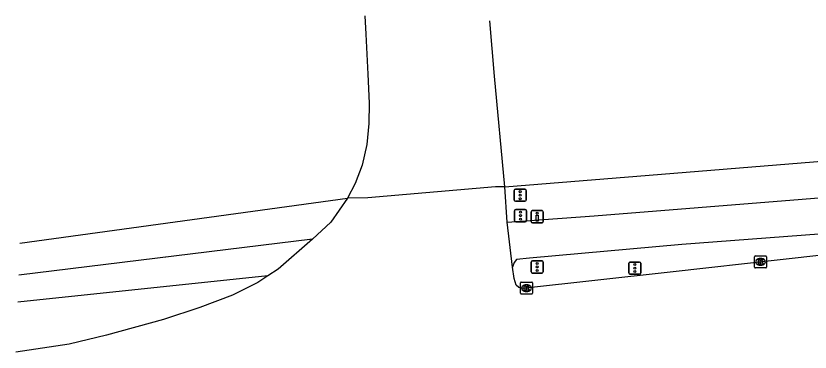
# Model space of a CAD drawing. Extents: x 157793 to 159380, y 380882 to 382313.
# Drawn here: x 157793.5 to 157858.8, y 380881.9 to 380909.6 of the extents above; entities that cross this region are included whole.
import ezdxf

# ---------------------------------------------------------------- set-up
doc = ezdxf.new("R2010")
doc.units = 0
for name, color, linetype in [('IMGEO_Drukknoppaal', 7, 'Continuous'), ('IMGEO_Fietspad_gesloten', 7, 'Continuous'), ('IMGEO_Kolk', 7, 'Continuous'), ('IMGEO_Rijbaan_autoweg', 7, 'Continuous'), ('IMGEO_Rijbaan_regionaal_gesloten', 7, 'Continuous'), ('IMGEO_Verkeersregelinstallatiepaal', 7, 'Continuous'), ('IMGEO_Voetpad_open', 7, 'Continuous')]:
    doc.layers.add(name, color=color, linetype=linetype)

msp = doc.modelspace()

# ---------------------------------------------------------------- linework, layer by layer
at = {"layer": 'IMGEO_Drukknoppaal'}
for p, q in [((157835.973, 380893.519), (157836.763, 380893.519)), ((157836.763, 380893.519), (157835.973, 380893.519)), ((157835.873, 380892.619), (157835.873, 380893.419)), ((157835.873, 380893.419), (157835.873, 380892.619)), ((157836.863, 380893.419), (157836.863, 380892.619)), ((157836.863, 380892.619), (157836.863, 380893.419)), ((157836.763, 380892.519), (157835.973, 380892.519)), ((157835.973, 380892.519), (157836.763, 380892.519))]:
    msp.add_line(p, q, dxfattribs=at)
msp.add_lwpolyline([(157836.443, 380893.144), (157836.443, 380892.644), (157836.293, 380892.644), (157836.293, 380893.144), (157836.443, 380893.144)], dxfattribs=at)
msp.add_circle((157836.368, 380893.309), 0.085, dxfattribs=at)
for centre, start, end in [((157835.973, 380893.419), 90, 180), ((157835.973, 380893.419), 90, 180), ((157836.763, 380893.419), 0, 90), ((157836.763, 380893.419), 360, 90), ((157835.973, 380892.619), 180, 270), ((157835.973, 380892.619), 180, 270), ((157836.763, 380892.619), 270, 0), ((157836.763, 380892.619), 270, 0)]:
    msp.add_arc(centre, 0.1, start, end, dxfattribs=at)
at = {"layer": 'IMGEO_Fietspad_gesloten'}
for points in [[(157833.888, 380892.571), (157841.048, 380893.084), (157875.304, 380895.851), (157877.199, 380896.001), (157890.201, 380897.037), (157891.197, 380897.116), (157891.435, 380897.135), (157893.501, 380897.3), (157893.731, 380897.318), (157893.797, 380897.323), (157894.612, 380897.388), (157895.352, 380897.447), (157911.763, 380898.754), (157915.394, 380899.043), (157931.799, 380900.349), (157932.979, 380900.443), (157933.503, 380900.485), (157933.62, 380900.494), (157933.883, 380900.515), (157935.676, 380900.658), (157936.023, 380900.686), (157936.849, 380900.752), (157949.855, 380901.787)], [(157875.548, 380892.793), (157848.271, 380890.741), (157835.742, 380889.619), (157834.668, 380889.491), (157834.477, 380889.254), (157834.346, 380888.854)], [(157817.884, 380891.161), (157793.698, 380888.209)], [(157814.205, 380888.15), (157793.615, 380885.993)]]:
    msp.add_lwpolyline(points, dxfattribs=at)
at = {"layer": 'IMGEO_Kolk'}
for p, q in [((157854.245, 380888.871), (157854.245, 380889.723)), ((157854.32, 380889.797), (157855.172, 380889.797)), ((157854.733, 380889.577), (157854.758, 380889.577)), ((157855.246, 380889.723), (157855.246, 380888.871)), ((157854.756, 380889.017), (157854.731, 380889.017)), ((157855.172, 380888.797), (157854.32, 380888.797)), ((157835.06, 380887.639), (157835.912, 380887.639)), ((157834.985, 380886.713), (157834.985, 380887.565)), ((157835.473, 380887.419), (157835.498, 380887.419)), ((157835.986, 380887.565), (157835.986, 380886.713)), ((157835.912, 380886.639), (157835.06, 380886.639)), ((157835.496, 380886.859), (157835.471, 380886.859))]:
    msp.add_line(p, q, dxfattribs=at)
for points in [[(157854.245, 380888.871), (157854.245, 380889.723)], [(157854.32, 380889.797), (157855.172, 380889.797)], [(157855.246, 380889.723), (157855.246, 380888.871)], [(157854.566, 380889.497), (157854.689, 380889.497), (157854.689, 380889.346), (157854.819, 380889.497), (157854.983, 380889.497), (157854.837, 380889.346), (157854.99, 380889.097), (157854.838, 380889.097), (157854.753, 380889.261), (157854.689, 380889.194), (157854.689, 380889.097), (157854.566, 380889.097), (157854.566, 380889.497)], [(157855.172, 380888.797), (157854.32, 380888.797)], [(157835.06, 380887.639), (157835.912, 380887.639)], [(157834.985, 380886.713), (157834.985, 380887.565)], [(157835.306, 380887.339), (157835.429, 380887.339), (157835.429, 380887.188), (157835.559, 380887.339), (157835.723, 380887.339), (157835.577, 380887.188), (157835.73, 380886.939), (157835.578, 380886.939), (157835.493, 380887.103), (157835.429, 380887.036), (157835.429, 380886.939), (157835.306, 380886.939), (157835.306, 380887.339)], [(157835.986, 380887.565), (157835.986, 380886.713)], [(157835.912, 380886.639), (157835.06, 380886.639)]]:
    msp.add_lwpolyline(points, dxfattribs=at)
for centre, start, end in [((157854.322, 380889.721), 91.55205, 178.44795), ((157854.322, 380889.721), 91.55205, 178.44795), ((157855.17, 380889.721), 1.55205, 88.44795), ((157855.17, 380889.721), 1.55205, 88.44795), ((157854.322, 380888.873), 181.55205, 268.44795), ((157854.322, 380888.873), 181.55205, 268.44795), ((157855.17, 380888.873), 271.55205, 358.44795), ((157855.17, 380888.873), 271.55205, 358.44795), ((157835.062, 380887.563), 91.55205, 178.44795), ((157835.062, 380887.563), 91.55205, 178.44795), ((157835.91, 380887.563), 1.55205, 88.44795), ((157835.91, 380887.563), 1.55205, 88.44795), ((157835.062, 380886.715), 181.55205, 268.44795), ((157835.062, 380886.715), 181.55205, 268.44795), ((157835.91, 380886.715), 271.55205, 358.44795), ((157835.91, 380886.715), 271.55205, 358.44795)]:
    msp.add_arc(centre, 0.0765, start, end, dxfattribs=at)
for centre, major_axis, ratio, start_param, end_param in [((157854.732, 380889.297), (-0.387, 0.002), 0.722429, 4.712389, 7.853982), ((157854.757, 380889.297), (-0.39, 0.002), 0.717154, 1.570796, 4.712389), ((157835.472, 380887.139), (-0.387, 0.002), 0.722429, 4.712389, 7.853982), ((157835.497, 380887.139), (-0.39, 0.002), 0.717154, 1.570796, 4.712389)]:
    msp.add_ellipse(centre, major_axis=major_axis, ratio=ratio, start_param=start_param, end_param=end_param, dxfattribs=at)
at = {"layer": 'IMGEO_Rijbaan_autoweg'}
for points in [[(157822.19, 380909.566), (157822.269, 380908.054), (157822.434, 380904.759), (157822.54, 380902.381), (157822.511, 380900.689), (157822.352, 380898.956), (157821.963, 380897.266), (157821.392, 380895.743), (157820.754, 380894.54)], [(157833.716, 380895.492), (157832.861, 380904.607), (157832.474, 380909.144)], [(157833.716, 380895.492), (157832.942, 380895.477), (157822.415, 380894.578), (157820.754, 380894.54)]]:
    msp.add_lwpolyline(points, dxfattribs=at)
at = {"layer": 'IMGEO_Rijbaan_regionaal_gesloten'}
for points in [[(157833.888, 380892.571), (157833.716, 380895.492)], [(157820.754, 380894.54), (157819.387, 380892.576), (157817.884, 380891.161)], [(157834.346, 380888.854), (157833.888, 380892.571)], [(157817.884, 380891.161), (157815.035, 380888.701), (157814.205, 380888.15)], [(157875.653, 380891.48), (157865.91, 380890.548), (157847.298, 380888.463), (157835.169, 380887.104), (157834.859, 380887.178), (157834.622, 380887.395), (157834.458, 380887.922), (157834.346, 380888.854)], [(157814.205, 380888.15), (157813.374, 380887.598), (157812.33, 380887.077), (157811.286, 380886.557), (157808.599, 380885.55), (157805.607, 380884.547), (157800.917, 380883.258), (157797.849, 380882.51), (157793.461, 380881.865)]]:
    msp.add_lwpolyline(points, dxfattribs=at)
at = {"layer": 'IMGEO_Verkeersregelinstallatiepaal'}
for p, q in [((157834.472, 380894.393), (157834.472, 380895.193)), ((157834.472, 380895.193), (157834.472, 380894.393)), ((157834.572, 380895.293), (157835.362, 380895.293)), ((157835.362, 380895.293), (157834.572, 380895.293)), ((157835.462, 380895.193), (157835.462, 380894.393)), ((157835.462, 380894.393), (157835.462, 380895.193)), ((157835.362, 380894.293), (157834.572, 380894.293)), ((157834.572, 380894.293), (157835.362, 380894.293)), ((157834.495, 380892.71), (157834.495, 380893.51)), ((157834.495, 380893.51), (157834.495, 380892.71)), ((157834.595, 380893.61), (157835.385, 380893.61)), ((157835.385, 380893.61), (157834.595, 380893.61)), ((157835.485, 380893.51), (157835.485, 380892.71)), ((157835.485, 380892.71), (157835.485, 380893.51)), ((157835.385, 380892.61), (157834.595, 380892.61)), ((157834.595, 380892.61), (157835.385, 380892.61)), ((157835.873, 380888.483), (157835.873, 380889.283)), ((157835.873, 380889.283), (157835.873, 380888.483)), ((157835.973, 380889.383), (157836.763, 380889.383)), ((157836.763, 380889.383), (157835.973, 380889.383)), ((157836.863, 380889.283), (157836.863, 380888.483)), ((157836.863, 380888.483), (157836.863, 380889.283)), ((157843.899, 380888.389), (157843.899, 380889.189)), ((157843.899, 380889.189), (157843.899, 380888.389)), ((157843.999, 380889.289), (157844.789, 380889.289)), ((157844.789, 380889.289), (157843.999, 380889.289)), ((157844.889, 380889.189), (157844.889, 380888.389)), ((157844.889, 380888.389), (157844.889, 380889.189)), ((157836.763, 380888.383), (157835.973, 380888.383)), ((157835.973, 380888.383), (157836.763, 380888.383)), ((157844.789, 380888.289), (157843.999, 380888.289)), ((157843.999, 380888.289), (157844.789, 380888.289))]:
    msp.add_line(p, q, dxfattribs=at)
for centre in [(157834.967, 380895.083), (157834.967, 380894.793), (157834.967, 380894.503), (157834.99, 380893.4), (157834.99, 380893.11), (157834.99, 380892.82), (157836.368, 380889.173), (157836.368, 380888.883), (157844.394, 380889.079), (157836.368, 380888.593), (157844.394, 380888.789), (157844.394, 380888.499)]:
    msp.add_circle(centre, 0.085, dxfattribs=at)
for centre, start, end in [((157834.572, 380895.193), 90, 180), ((157834.572, 380895.193), 90, 180), ((157835.362, 380895.193), 0, 90), ((157835.362, 380895.193), 360, 90), ((157834.572, 380894.393), 180, 270), ((157834.572, 380894.393), 180, 270), ((157835.362, 380894.393), 270, 0), ((157835.362, 380894.393), 270, 0), ((157834.595, 380893.51), 90, 180), ((157834.595, 380893.51), 90, 180), ((157835.385, 380893.51), 0, 90), ((157835.385, 380893.51), 360, 90), ((157834.595, 380892.71), 180, 270), ((157834.595, 380892.71), 180, 270), ((157835.385, 380892.71), 270, 0), ((157835.385, 380892.71), 270, 0), ((157835.973, 380889.283), 90, 180), ((157835.973, 380889.283), 90, 180), ((157836.763, 380889.283), 0, 90), ((157836.763, 380889.283), 360, 90), ((157843.999, 380889.189), 90, 180), ((157843.999, 380889.189), 90, 180), ((157844.789, 380889.189), 0, 90), ((157844.789, 380889.189), 360, 90), ((157835.973, 380888.483), 180, 270), ((157835.973, 380888.483), 180, 270), ((157836.763, 380888.483), 270, 0), ((157836.763, 380888.483), 270, 0), ((157843.999, 380888.389), 180, 270), ((157843.999, 380888.389), 180, 270), ((157844.789, 380888.389), 270, 0), ((157844.789, 380888.389), 270, 0)]:
    msp.add_arc(centre, 0.1, start, end, dxfattribs=at)
at = {"layer": 'IMGEO_Voetpad_open'}
for points in [[(157833.716, 380895.492), (157845.569, 380896.443), (157858.102, 380897.459), (157864.176, 380897.94), (157870.499, 380898.344)], [(157793.797, 380890.834), (157793.797, 380890.834), (157820.754, 380894.54)]]:
    msp.add_lwpolyline(points, dxfattribs=at)

doc.saveas('drawing.dxf')
